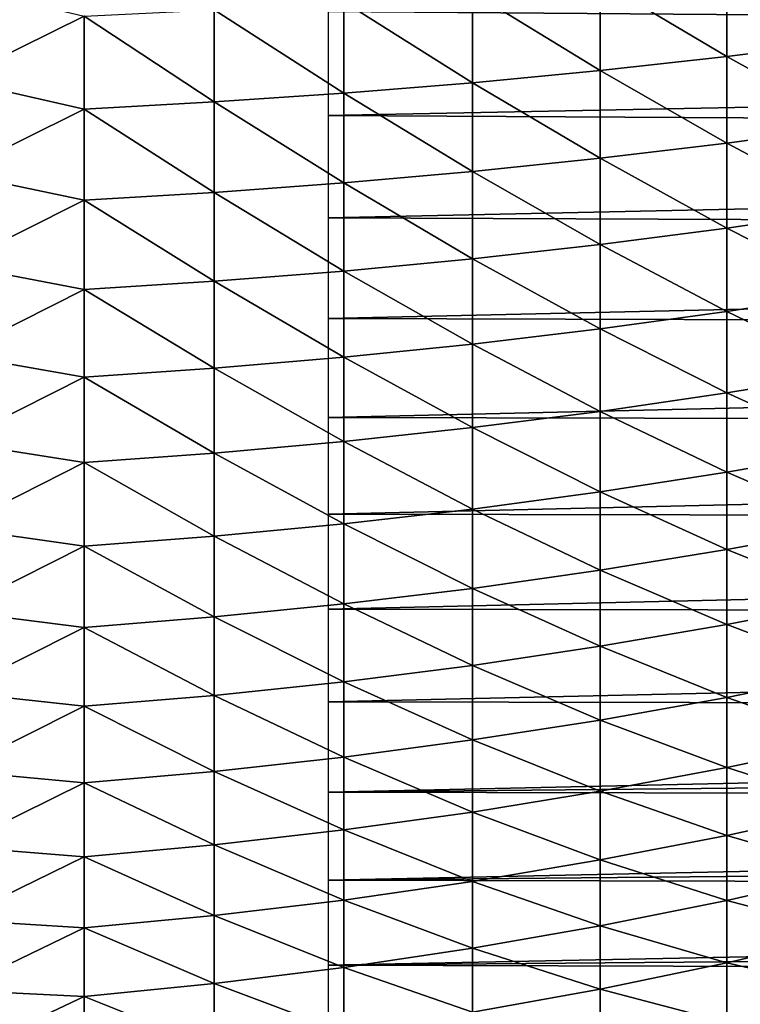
# Model space of a CAD drawing. Header units: millimetres. Extents: x -161 to 161, y -94 to 1149.
# Tile 581 of 656: x 129.48 to 134.89, y -72.36 to -64.96. Entities that reach past the tile are written whole.
import ezdxf

# ---------------------------------------------------------------- set-up
doc = ezdxf.new("R2010")
doc.units = ezdxf.units.MM
doc.header["$LTSCALE"] = 81.481481
doc.layers.add('377', color=7, linetype='CONTINUOUS')
doc.layers.add('381', color=7, linetype='CONTINUOUS')

msp = doc.modelspace()

# ---------------------------------------------------------------- linework, layer by layer
at = {"layer": '377', "color": 7, "linetype": 'CONTINUOUS', "true_color": 0xaaaaaa}
for points in [[(135.7366, -65.1185, -16.8828), (134.7941, -64.5736, -17.4268), (135.7366, -64.4662, -17.1603), (135.7366, -65.1185, -16.8828)], [(134.7941, -65.236, -17.145), (133.8425, -64.6694, -17.6645), (134.7941, -64.5736, -17.4268), (134.7941, -65.236, -17.145)], [(134.7941, -65.236, -17.145), (134.7941, -64.5736, -17.4268), (135.7366, -65.1185, -16.8828), (134.7941, -65.236, -17.145)], [(129, -64.6995, -18.5177), (129.9678, -64.9343, -18.3218), (129, -65.4122, -18.2266), (129, -64.6995, -18.5177)], [(133.8425, -65.3408, -17.3788), (132.8831, -64.7535, -17.873), (133.8425, -64.6694, -17.6645), (133.8425, -65.3408, -17.3788)], [(133.8425, -65.3408, -17.3788), (133.8425, -64.6694, -17.6645), (134.7941, -65.236, -17.145), (133.8425, -65.3408, -17.3788)], [(132.8831, -65.4328, -17.584), (131.9168, -64.8257, -18.0522), (132.8831, -64.7535, -17.873), (132.8831, -65.4328, -17.584)], [(132.8831, -65.4328, -17.584), (132.8831, -64.7535, -17.873), (133.8425, -65.3408, -17.3788), (132.8831, -65.4328, -17.584)], [(131.9168, -65.5118, -17.7602), (130.9447, -64.886, -18.2018), (131.9168, -64.8257, -18.0522), (131.9168, -65.5118, -17.7602)], [(131.9168, -65.5118, -17.7602), (131.9168, -64.8257, -18.0522), (132.8831, -65.4328, -17.584), (131.9168, -65.5118, -17.7602)], [(129.9678, -64.9343, -18.3218), (129.9678, -65.6307, -18.0255), (129, -65.4122, -18.2266), (129.9678, -64.9343, -18.3218)], [(130.9447, -65.5778, -17.9075), (129.9678, -64.9343, -18.3218), (130.9447, -64.886, -18.2018), (130.9447, -65.5778, -17.9075)], [(129.9678, -65.6307, -18.0255), (129.9678, -64.9343, -18.3218), (130.9447, -65.5778, -17.9075), (129.9678, -65.6307, -18.0255)], [(130.9447, -65.5778, -17.9075), (130.9447, -64.886, -18.2018), (131.9168, -65.5118, -17.7602), (130.9447, -65.5778, -17.9075)], [(135.7366, -65.7596, -16.5806), (134.7941, -65.236, -17.145), (135.7366, -65.1185, -16.8828), (135.7366, -65.7596, -16.5806)], [(134.7941, -65.887, -16.838), (133.8425, -65.3408, -17.3788), (134.7941, -65.236, -17.145), (134.7941, -65.887, -16.838)], [(134.7941, -65.887, -16.838), (134.7941, -65.236, -17.145), (135.7366, -65.7596, -16.5806), (134.7941, -65.887, -16.838)], [(133.8425, -66.0007, -17.0676), (132.8831, -65.4328, -17.584), (133.8425, -65.3408, -17.3788), (133.8425, -66.0007, -17.0676)], [(133.8425, -66.0007, -17.0676), (133.8425, -65.3408, -17.3788), (134.7941, -65.887, -16.838), (133.8425, -66.0007, -17.0676)], [(129, -65.4122, -18.2266), (129.9678, -65.6307, -18.0255), (129, -66.113, -17.908), (129, -65.4122, -18.2266)], [(132.8831, -66.1005, -17.2691), (131.9168, -65.5118, -17.7602), (132.8831, -65.4328, -17.584), (132.8831, -66.1005, -17.2691)], [(132.8831, -66.1005, -17.2691), (132.8831, -65.4328, -17.584), (133.8425, -66.0007, -17.0676), (132.8831, -66.1005, -17.2691)], [(131.9168, -66.1862, -17.4422), (130.9447, -65.5778, -17.9075), (131.9168, -65.5118, -17.7602), (131.9168, -66.1862, -17.4422)], [(131.9168, -66.1862, -17.4422), (131.9168, -65.5118, -17.7602), (132.8831, -66.1005, -17.2691), (131.9168, -66.1862, -17.4422)], [(130.9447, -66.2578, -17.5868), (129.9678, -65.6307, -18.0255), (130.9447, -65.5778, -17.9075), (130.9447, -66.2578, -17.5868)], [(130.9447, -66.2578, -17.5868), (130.9447, -65.5778, -17.9075), (131.9168, -66.1862, -17.4422), (130.9447, -66.2578, -17.5868)], [(129.9678, -65.6307, -18.0255), (129.9678, -66.3152, -17.7027), (129, -66.113, -17.908), (129.9678, -65.6307, -18.0255)], [(129.9678, -66.3152, -17.7027), (129.9678, -65.6307, -18.0255), (130.9447, -66.2578, -17.5868), (129.9678, -66.3152, -17.7027)], [(135.7366, -66.3886, -16.2539), (134.7941, -65.887, -16.838), (135.7366, -65.7596, -16.5806), (135.7366, -66.3886, -16.2539)], [(134.7941, -66.5259, -16.5064), (133.8425, -66.0007, -17.0676), (134.7941, -65.887, -16.838), (134.7941, -66.5259, -16.5064)], [(134.7941, -66.5259, -16.5064), (134.7941, -65.887, -16.838), (135.7366, -66.3886, -16.2539), (134.7941, -66.5259, -16.5064)], [(133.8425, -66.6483, -16.7314), (132.8831, -66.1005, -17.2691), (133.8425, -66.0007, -17.0676), (133.8425, -66.6483, -16.7314)], [(133.8425, -66.6483, -16.7314), (133.8425, -66.0007, -17.0676), (134.7941, -66.5259, -16.5064), (133.8425, -66.6483, -16.7314)], [(129, -66.113, -17.908), (129.9678, -66.3152, -17.7027), (129, -66.801, -17.5625), (129, -66.113, -17.908)], [(132.8831, -66.7557, -16.9289), (131.9168, -66.1862, -17.4422), (132.8831, -66.1005, -17.2691), (132.8831, -66.7557, -16.9289)], [(132.8831, -66.7557, -16.9289), (132.8831, -66.1005, -17.2691), (133.8425, -66.6483, -16.7314), (132.8831, -66.7557, -16.9289)], [(131.9168, -66.848, -17.0987), (130.9447, -66.2578, -17.5868), (131.9168, -66.1862, -17.4422), (131.9168, -66.848, -17.0987)], [(131.9168, -66.848, -17.0987), (131.9168, -66.1862, -17.4422), (132.8831, -66.7557, -16.9289), (131.9168, -66.848, -17.0987)], [(130.9447, -66.925, -17.2404), (129.9678, -66.3152, -17.7027), (130.9447, -66.2578, -17.5868), (130.9447, -66.925, -17.2404)], [(130.9447, -66.925, -17.2404), (130.9447, -66.2578, -17.5868), (131.9168, -66.848, -17.0987), (130.9447, -66.925, -17.2404)], [(129.9678, -66.3152, -17.7027), (129.9678, -66.9868, -17.354), (129, -66.801, -17.5625), (129.9678, -66.3152, -17.7027)], [(129.9678, -66.9868, -17.354), (129.9678, -66.3152, -17.7027), (130.9447, -66.925, -17.2404), (129.9678, -66.9868, -17.354)], [(135.7366, -67.0047, -15.9035), (134.7941, -66.5259, -16.5064), (135.7366, -66.3886, -16.2539), (135.7366, -67.0047, -15.9035)], [(134.7941, -67.1515, -16.1504), (133.8425, -66.6483, -16.7314), (134.7941, -66.5259, -16.5064), (134.7941, -67.1515, -16.1504)], [(134.7941, -67.1515, -16.1504), (134.7941, -66.5259, -16.5064), (135.7366, -67.0047, -15.9035), (134.7941, -67.1515, -16.1504)], [(133.8425, -67.2824, -16.3707), (132.8831, -66.7557, -16.9289), (133.8425, -66.6483, -16.7314), (133.8425, -67.2824, -16.3707)], [(133.8425, -67.2824, -16.3707), (133.8425, -66.6483, -16.7314), (134.7941, -67.1515, -16.1504), (133.8425, -67.2824, -16.3707)], [(132.8831, -67.3973, -16.5639), (131.9168, -66.848, -17.0987), (132.8831, -66.7557, -16.9289), (132.8831, -67.3973, -16.5639)], [(132.8831, -67.3973, -16.5639), (132.8831, -66.7557, -16.9289), (133.8425, -67.2824, -16.3707), (132.8831, -67.3973, -16.5639)], [(129, -66.801, -17.5625), (129.9678, -66.9868, -17.354), (129, -67.475, -17.1906), (129, -66.801, -17.5625)], [(131.9168, -67.4961, -16.73), (130.9447, -66.925, -17.2404), (131.9168, -66.848, -17.0987), (131.9168, -67.4961, -16.73)], [(131.9168, -67.4961, -16.73), (131.9168, -66.848, -17.0987), (132.8831, -67.3973, -16.5639), (131.9168, -67.4961, -16.73)], [(130.9447, -67.5785, -16.8687), (129.9678, -66.9868, -17.354), (130.9447, -66.925, -17.2404), (130.9447, -67.5785, -16.8687)], [(130.9447, -67.5785, -16.8687), (130.9447, -66.925, -17.2404), (131.9168, -67.4961, -16.73), (130.9447, -67.5785, -16.8687)], [(129.9678, -66.9868, -17.354), (129.9678, -67.6446, -16.9798), (129, -67.475, -17.1906), (129.9678, -66.9868, -17.354)], [(129.9678, -67.6446, -16.9798), (129.9678, -66.9868, -17.354), (130.9447, -67.5785, -16.8687), (129.9678, -67.6446, -16.9798)], [(135.7366, -67.6069, -15.5297), (134.7941, -67.1515, -16.1504), (135.7366, -67.0047, -15.9035), (135.7366, -67.6069, -15.5297)], [(134.7941, -67.7631, -15.7708), (133.8425, -67.2824, -16.3707), (134.7941, -67.1515, -16.1504), (134.7941, -67.7631, -15.7708)], [(134.7941, -67.7631, -15.7708), (134.7941, -67.1515, -16.1504), (135.7366, -67.6069, -15.5297), (134.7941, -67.7631, -15.7708)], [(133.8425, -67.9023, -15.9859), (132.8831, -67.3973, -16.5639), (133.8425, -67.2824, -16.3707), (133.8425, -67.9023, -15.9859)], [(133.8425, -67.9023, -15.9859), (133.8425, -67.2824, -16.3707), (134.7941, -67.7631, -15.7708), (133.8425, -67.9023, -15.9859)], [(132.8831, -68.0246, -16.1746), (131.9168, -67.4961, -16.73), (132.8831, -67.3973, -16.5639), (132.8831, -68.0246, -16.1746)], [(132.8831, -68.0246, -16.1746), (132.8831, -67.3973, -16.5639), (133.8425, -67.9023, -15.9859), (132.8831, -68.0246, -16.1746)], [(129, -67.475, -17.1906), (129.9678, -67.6446, -16.9798), (129, -68.1341, -16.7928), (129, -67.475, -17.1906)], [(131.9168, -68.1296, -16.3367), (130.9447, -67.5785, -16.8687), (131.9168, -67.4961, -16.73), (131.9168, -68.1296, -16.3367)], [(131.9168, -68.1296, -16.3367), (131.9168, -67.4961, -16.73), (132.8831, -68.0246, -16.1746), (131.9168, -68.1296, -16.3367)], [(130.9447, -68.2173, -16.4722), (129.9678, -67.6446, -16.9798), (130.9447, -67.5785, -16.8687), (130.9447, -68.2173, -16.4722)], [(130.9447, -68.2173, -16.4722), (130.9447, -67.5785, -16.8687), (131.9168, -68.1296, -16.3367), (130.9447, -68.2173, -16.4722)], [(135.7366, -68.1944, -15.1331), (134.7941, -67.7631, -15.7708), (135.7366, -67.6069, -15.5297), (135.7366, -68.1944, -15.1331)], [(129.9678, -67.6446, -16.9798), (129.9678, -68.2876, -16.5807), (129, -68.1341, -16.7928), (129.9678, -67.6446, -16.9798)], [(129.9678, -68.2876, -16.5807), (129.9678, -67.6446, -16.9798), (130.9447, -68.2173, -16.4722), (129.9678, -68.2876, -16.5807)], [(134.7941, -68.3597, -15.3681), (133.8425, -67.9023, -15.9859), (134.7941, -67.7631, -15.7708), (134.7941, -68.3597, -15.3681)], [(134.7941, -68.3597, -15.3681), (134.7941, -67.7631, -15.7708), (135.7366, -68.1944, -15.1331), (134.7941, -68.3597, -15.3681)], [(133.8425, -68.5071, -15.5776), (132.8831, -68.0246, -16.1746), (133.8425, -67.9023, -15.9859), (133.8425, -68.5071, -15.5776)], [(133.8425, -68.5071, -15.5776), (133.8425, -67.9023, -15.9859), (134.7941, -68.3597, -15.3681), (133.8425, -68.5071, -15.5776)], [(132.8831, -68.6364, -15.7615), (131.9168, -68.1296, -16.3367), (132.8831, -68.0246, -16.1746), (132.8831, -68.6364, -15.7615)], [(132.8831, -68.6364, -15.7615), (132.8831, -68.0246, -16.1746), (133.8425, -68.5071, -15.5776), (132.8831, -68.6364, -15.7615)], [(129, -68.1341, -16.7928), (129.9678, -68.2876, -16.5807), (129, -68.7773, -16.3698), (129, -68.1341, -16.7928)], [(131.9168, -68.7475, -15.9195), (130.9447, -68.2173, -16.4722), (131.9168, -68.1296, -16.3367), (131.9168, -68.7475, -15.9195)], [(131.9168, -68.7475, -15.9195), (131.9168, -68.1296, -16.3367), (132.8831, -68.6364, -15.7615), (131.9168, -68.7475, -15.9195)], [(135.7366, -68.7662, -14.7142), (134.7941, -68.3597, -15.3681), (135.7366, -68.1944, -15.1331), (135.7366, -68.7662, -14.7142)], [(130.9447, -68.8404, -16.0515), (129.9678, -68.2876, -16.5807), (130.9447, -68.2173, -16.4722), (130.9447, -68.8404, -16.0515)], [(130.9447, -68.8404, -16.0515), (130.9447, -68.2173, -16.4722), (131.9168, -68.7475, -15.9195), (130.9447, -68.8404, -16.0515)], [(129.9678, -68.2876, -16.5807), (129.9678, -68.9148, -16.1573), (129, -68.7773, -16.3698), (129.9678, -68.2876, -16.5807)], [(129.9678, -68.9148, -16.1573), (129.9678, -68.2876, -16.5807), (130.9447, -68.8404, -16.0515), (129.9678, -68.9148, -16.1573)], [(134.7941, -68.9404, -14.9427), (133.8425, -68.5071, -15.5776), (134.7941, -68.3597, -15.3681), (134.7941, -68.9404, -14.9427)], [(134.7941, -68.9404, -14.9427), (134.7941, -68.3597, -15.3681), (135.7366, -68.7662, -14.7142), (134.7941, -68.9404, -14.9427)], [(133.8425, -69.0957, -15.1465), (132.8831, -68.6364, -15.7615), (133.8425, -68.5071, -15.5776), (133.8425, -69.0957, -15.1465)], [(133.8425, -69.0957, -15.1465), (133.8425, -68.5071, -15.5776), (134.7941, -68.9404, -14.9427), (133.8425, -69.0957, -15.1465)], [(132.8831, -69.232, -15.3253), (131.9168, -68.7475, -15.9195), (132.8831, -68.6364, -15.7615), (132.8831, -69.232, -15.3253)], [(132.8831, -69.232, -15.3253), (132.8831, -68.6364, -15.7615), (133.8425, -69.0957, -15.1465), (132.8831, -69.232, -15.3253)], [(129, -68.7773, -16.3698), (129.9678, -68.9148, -16.1573), (129, -69.4036, -15.9221), (129, -68.7773, -16.3698)], [(131.9168, -69.3491, -15.4789), (130.9447, -68.8404, -16.0515), (131.9168, -68.7475, -15.9195), (131.9168, -69.3491, -15.4789)], [(131.9168, -69.3491, -15.4789), (131.9168, -68.7475, -15.9195), (132.8831, -69.232, -15.3253), (131.9168, -69.3491, -15.4789)], [(135.7366, -69.3215, -14.2738), (134.7941, -68.9404, -14.9427), (135.7366, -68.7662, -14.7142), (135.7366, -69.3215, -14.2738)], [(130.9447, -69.4469, -15.6073), (129.9678, -68.9148, -16.1573), (130.9447, -68.8404, -16.0515), (130.9447, -69.4469, -15.6073)], [(130.9447, -69.4469, -15.6073), (130.9447, -68.8404, -16.0515), (131.9168, -69.3491, -15.4789), (130.9447, -69.4469, -15.6073)], [(129.9678, -68.9148, -16.1573), (129.9678, -69.5253, -15.7101), (129, -69.4036, -15.9221), (129.9678, -68.9148, -16.1573)], [(129.9678, -69.5253, -15.7101), (129.9678, -68.9148, -16.1573), (130.9447, -69.4469, -15.6073), (129.9678, -69.5253, -15.7101)], [(134.7941, -69.5044, -14.4955), (133.8425, -69.0957, -15.1465), (134.7941, -68.9404, -14.9427), (134.7941, -69.5044, -14.4955)], [(134.7941, -69.5044, -14.4955), (134.7941, -68.9404, -14.9427), (135.7366, -69.3215, -14.2738), (134.7941, -69.5044, -14.4955)], [(133.8425, -69.6674, -14.6932), (132.8831, -69.232, -15.3253), (133.8425, -69.0957, -15.1465), (133.8425, -69.6674, -14.6932)], [(133.8425, -69.6674, -14.6932), (133.8425, -69.0957, -15.1465), (134.7941, -69.5044, -14.4955), (133.8425, -69.6674, -14.6932)], [(132.8831, -69.8104, -14.8666), (131.9168, -69.3491, -15.4789), (132.8831, -69.232, -15.3253), (132.8831, -69.8104, -14.8666)], [(132.8831, -69.8104, -14.8666), (132.8831, -69.232, -15.3253), (133.8425, -69.6674, -14.6932), (132.8831, -69.8104, -14.8666)], [(131.9168, -69.9333, -15.0156), (130.9447, -69.4469, -15.6073), (131.9168, -69.3491, -15.4789), (131.9168, -69.9333, -15.0156)], [(131.9168, -69.9333, -15.0156), (131.9168, -69.3491, -15.4789), (132.8831, -69.8104, -14.8666), (131.9168, -69.9333, -15.0156)], [(135.7366, -69.8596, -13.8125), (134.7941, -69.5044, -14.4955), (135.7366, -69.3215, -14.2738), (135.7366, -69.8596, -13.8125)], [(129, -69.4036, -15.9221), (129.9678, -69.5253, -15.7101), (129, -70.0121, -15.4505), (129, -69.4036, -15.9221)], [(130.9447, -70.036, -15.1401), (129.9678, -69.5253, -15.7101), (130.9447, -69.4469, -15.6073), (130.9447, -70.036, -15.1401)], [(130.9447, -70.036, -15.1401), (130.9447, -69.4469, -15.6073), (131.9168, -69.9333, -15.0156), (130.9447, -70.036, -15.1401)], [(129.9678, -69.5253, -15.7101), (129.9678, -70.1183, -15.2399), (129, -70.0121, -15.4505), (129.9678, -69.5253, -15.7101)], [(129.9678, -70.1183, -15.2399), (129.9678, -69.5253, -15.7101), (130.9447, -70.036, -15.1401), (129.9678, -70.1183, -15.2399)], [(134.7941, -70.0508, -14.027), (133.8425, -69.6674, -14.6932), (134.7941, -69.5044, -14.4955), (134.7941, -70.0508, -14.027)], [(134.7941, -70.0508, -14.027), (134.7941, -69.5044, -14.4955), (135.7366, -69.8596, -13.8125), (134.7941, -70.0508, -14.027)], [(133.8425, -70.2213, -14.2182), (132.8831, -69.8104, -14.8666), (133.8425, -69.6674, -14.6932), (133.8425, -70.2213, -14.2182)], [(133.8425, -70.2213, -14.2182), (133.8425, -69.6674, -14.6932), (134.7941, -70.0508, -14.027), (133.8425, -70.2213, -14.2182)], [(132.8831, -70.3708, -14.3861), (131.9168, -69.9333, -15.0156), (132.8831, -69.8104, -14.8666), (132.8831, -70.3708, -14.3861)], [(132.8831, -70.3708, -14.3861), (132.8831, -69.8104, -14.8666), (133.8425, -70.2213, -14.2182), (132.8831, -70.3708, -14.3861)], [(135.7366, -70.3797, -13.3309), (134.7941, -70.0508, -14.027), (135.7366, -69.8596, -13.8125), (135.7366, -70.3797, -13.3309)], [(131.9168, -70.4994, -14.5303), (130.9447, -70.036, -15.1401), (131.9168, -69.9333, -15.0156), (131.9168, -70.4994, -14.5303)], [(131.9168, -70.4994, -14.5303), (131.9168, -69.9333, -15.0156), (132.8831, -70.3708, -14.3861), (131.9168, -70.4994, -14.5303)], [(129, -70.0121, -15.4505), (129.9678, -70.1183, -15.2399), (129, -70.6018, -14.9557), (129, -70.0121, -15.4505)], [(130.9447, -70.6067, -14.6508), (129.9678, -70.1183, -15.2399), (130.9447, -70.036, -15.1401), (130.9447, -70.6067, -14.6508)], [(130.9447, -70.6067, -14.6508), (130.9447, -70.036, -15.1401), (131.9168, -70.4994, -14.5303), (130.9447, -70.6067, -14.6508)], [(134.7941, -70.5789, -13.5379), (133.8425, -70.2213, -14.2182), (134.7941, -70.0508, -14.027), (134.7941, -70.5789, -13.5379)], [(134.7941, -70.5789, -13.5379), (134.7941, -70.0508, -14.027), (135.7366, -70.3797, -13.3309), (134.7941, -70.5789, -13.5379)], [(129.9678, -70.1183, -15.2399), (129.9678, -70.6928, -14.7473), (129, -70.6018, -14.9557), (129.9678, -70.1183, -15.2399)], [(129.9678, -70.6928, -14.7473), (129.9678, -70.1183, -15.2399), (130.9447, -70.6067, -14.6508), (129.9678, -70.6928, -14.7473)], [(133.8425, -70.7566, -13.7225), (132.8831, -70.3708, -14.3861), (133.8425, -70.2213, -14.2182), (133.8425, -70.7566, -13.7225)], [(133.8425, -70.7566, -13.7225), (133.8425, -70.2213, -14.2182), (134.7941, -70.5789, -13.5379), (133.8425, -70.7566, -13.7225)], [(132.8831, -70.9124, -13.8845), (131.9168, -70.4994, -14.5303), (132.8831, -70.3708, -14.3861), (132.8831, -70.9124, -13.8845)], [(132.8831, -70.9124, -13.8845), (132.8831, -70.3708, -14.3861), (133.8425, -70.7566, -13.7225), (132.8831, -70.9124, -13.8845)], [(135.7366, -70.8809, -12.8297), (134.7941, -70.5789, -13.5379), (135.7366, -70.3797, -13.3309), (135.7366, -70.8809, -12.8297)], [(131.9168, -71.0464, -14.0237), (130.9447, -70.6067, -14.6508), (131.9168, -70.4994, -14.5303), (131.9168, -71.0464, -14.0237)], [(131.9168, -71.0464, -14.0237), (131.9168, -70.4994, -14.5303), (132.8831, -70.9124, -13.8845), (131.9168, -71.0464, -14.0237)], [(129, -70.6018, -14.9557), (129.9678, -70.6928, -14.7473), (129, -71.1719, -14.4384), (129, -70.6018, -14.9557)], [(130.9447, -71.1583, -14.1399), (129.9678, -70.6928, -14.7473), (130.9447, -70.6067, -14.6508), (130.9447, -71.1583, -14.1399)], [(130.9447, -71.1583, -14.1399), (130.9447, -70.6067, -14.6508), (131.9168, -71.0464, -14.0237), (130.9447, -71.1583, -14.1399)], [(134.7941, -71.0879, -13.0289), (133.8425, -70.7566, -13.7225), (134.7941, -70.5789, -13.5379), (134.7941, -71.0879, -13.0289)], [(134.7941, -71.0879, -13.0289), (134.7941, -70.5789, -13.5379), (135.7366, -70.8809, -12.8297), (134.7941, -71.0879, -13.0289)], [(129.9678, -70.6928, -14.7473), (129.9678, -71.248, -14.2331), (129, -71.1719, -14.4384), (129.9678, -70.6928, -14.7473)], [(129.9678, -71.248, -14.2331), (129.9678, -70.6928, -14.7473), (130.9447, -71.1583, -14.1399), (129.9678, -71.248, -14.2331)], [(133.8425, -71.2725, -13.2066), (132.8831, -70.9124, -13.8845), (133.8425, -70.7566, -13.7225), (133.8425, -71.2725, -13.2066)], [(133.8425, -71.2725, -13.2066), (133.8425, -70.7566, -13.7225), (134.7941, -71.0879, -13.0289), (133.8425, -71.2725, -13.2066)], [(132.8831, -71.4345, -13.3624), (131.9168, -71.0464, -14.0237), (132.8831, -70.9124, -13.8845), (132.8831, -71.4345, -13.3624)], [(132.8831, -71.4345, -13.3624), (132.8831, -70.9124, -13.8845), (133.8425, -71.2725, -13.2066), (132.8831, -71.4345, -13.3624)], [(135.7366, -71.3625, -12.3096), (134.7941, -71.0879, -13.0289), (135.7366, -70.8809, -12.8297), (135.7366, -71.3625, -12.3096)], [(131.9168, -71.5737, -13.4964), (130.9447, -71.1583, -14.1399), (131.9168, -71.0464, -14.0237), (131.9168, -71.5737, -13.4964)], [(131.9168, -71.5737, -13.4964), (131.9168, -71.0464, -14.0237), (132.8831, -71.4345, -13.3624), (131.9168, -71.5737, -13.4964)], [(134.7941, -71.577, -12.5008), (133.8425, -71.2725, -13.2066), (134.7941, -71.0879, -13.0289), (134.7941, -71.577, -12.5008)], [(134.7941, -71.577, -12.5008), (134.7941, -71.0879, -13.0289), (135.7366, -71.3625, -12.3096), (134.7941, -71.577, -12.5008)], [(130.9447, -71.6899, -13.6083), (129.9678, -71.248, -14.2331), (130.9447, -71.1583, -14.1399), (130.9447, -71.6899, -13.6083)], [(130.9447, -71.6899, -13.6083), (130.9447, -71.1583, -14.1399), (131.9168, -71.5737, -13.4964), (130.9447, -71.6899, -13.6083)], [(129, -71.1719, -14.4384), (129.9678, -71.248, -14.2331), (129, -71.7215, -13.8993), (129, -71.1719, -14.4384)], [(129.9678, -71.248, -14.2331), (129.9678, -71.7831, -13.698), (129, -71.7215, -13.8993), (129.9678, -71.248, -14.2331)], [(129.9678, -71.7831, -13.698), (129.9678, -71.248, -14.2331), (130.9447, -71.6899, -13.6083), (129.9678, -71.7831, -13.698)], [(133.8425, -71.7682, -12.6713), (132.8831, -71.4345, -13.3624), (133.8425, -71.2725, -13.2066), (133.8425, -71.7682, -12.6713)], [(133.8425, -71.7682, -12.6713), (133.8425, -71.2725, -13.2066), (134.7941, -71.577, -12.5008), (133.8425, -71.7682, -12.6713)], [(135.7366, -71.8238, -11.7715), (134.7941, -71.577, -12.5008), (135.7366, -71.3625, -12.3096), (135.7366, -71.8238, -11.7715)], [(132.8831, -71.9361, -12.8208), (131.9168, -71.5737, -13.4964), (132.8831, -71.4345, -13.3624), (132.8831, -71.9361, -12.8208)], [(132.8831, -71.9361, -12.8208), (132.8831, -71.4345, -13.3624), (133.8425, -71.7682, -12.6713), (132.8831, -71.9361, -12.8208)], [(131.9168, -72.0803, -12.9494), (130.9447, -71.6899, -13.6083), (131.9168, -71.5737, -13.4964), (131.9168, -72.0803, -12.9494)], [(131.9168, -72.0803, -12.9494), (131.9168, -71.5737, -13.4964), (132.8831, -71.9361, -12.8208), (131.9168, -72.0803, -12.9494)], [(134.7941, -72.0455, -11.9544), (133.8425, -71.7682, -12.6713), (134.7941, -71.577, -12.5008), (134.7941, -72.0455, -11.9544)], [(134.7941, -72.0455, -11.9544), (134.7941, -71.577, -12.5008), (135.7366, -71.8238, -11.7715), (134.7941, -72.0455, -11.9544)], [(129, -71.7215, -13.8993), (129.9678, -71.7831, -13.698), (129, -72.2498, -13.3394), (129, -71.7215, -13.8993)], [(130.9447, -72.2008, -13.0567), (129.9678, -71.7831, -13.698), (130.9447, -71.6899, -13.6083), (130.9447, -72.2008, -13.0567)], [(130.9447, -72.2008, -13.0567), (130.9447, -71.6899, -13.6083), (131.9168, -72.0803, -12.9494), (130.9447, -72.2008, -13.0567)], [(129.9678, -71.7831, -13.698), (129.9678, -72.2973, -13.1428), (129, -72.2498, -13.3394), (129.9678, -71.7831, -13.698)], [(129.9678, -72.2973, -13.1428), (129.9678, -71.7831, -13.698), (130.9447, -72.2008, -13.0567), (129.9678, -72.2973, -13.1428)], [(133.8425, -72.2432, -12.1174), (132.8831, -71.9361, -12.8208), (133.8425, -71.7682, -12.6713), (133.8425, -72.2432, -12.1174)], [(133.8425, -72.2432, -12.1174), (133.8425, -71.7682, -12.6713), (134.7941, -72.0455, -11.9544), (133.8425, -72.2432, -12.1174)], [(135.7366, -72.2642, -11.2162), (134.7941, -72.0455, -11.9544), (135.7366, -71.8238, -11.7715), (135.7366, -72.2642, -11.2162)], [(132.8831, -72.4166, -12.2604), (131.9168, -72.0803, -12.9494), (132.8831, -71.9361, -12.8208), (132.8831, -72.4166, -12.2604)], [(132.8831, -72.4166, -12.2604), (132.8831, -71.9361, -12.8208), (133.8425, -72.2432, -12.1174), (132.8831, -72.4166, -12.2604)], [(134.7941, -72.4927, -11.3904), (133.8425, -72.2432, -12.1174), (134.7941, -72.0455, -11.9544), (134.7941, -72.4927, -11.3904)], [(134.7941, -72.4927, -11.3904), (134.7941, -72.0455, -11.9544), (135.7366, -72.2642, -11.2162), (134.7941, -72.4927, -11.3904)], [(131.9168, -72.5656, -12.3833), (130.9447, -72.2008, -13.0567), (131.9168, -72.0803, -12.9494), (131.9168, -72.5656, -12.3833)], [(131.9168, -72.5656, -12.3833), (131.9168, -72.0803, -12.9494), (132.8831, -72.4166, -12.2604), (131.9168, -72.5656, -12.3833)], [(129, -72.2498, -13.3394), (129.9678, -72.2973, -13.1428), (129, -72.756, -12.7593), (129, -72.2498, -13.3394)], [(130.9447, -72.6901, -12.486), (129.9678, -72.2973, -13.1428), (130.9447, -72.2008, -13.0567), (130.9447, -72.6901, -12.486)], [(130.9447, -72.6901, -12.486), (130.9447, -72.2008, -13.0567), (131.9168, -72.5656, -12.3833), (130.9447, -72.6901, -12.486)], [(133.8425, -72.6965, -11.5457), (132.8831, -72.4166, -12.2604), (133.8425, -72.2432, -12.1174), (133.8425, -72.6965, -11.5457)], [(133.8425, -72.6965, -11.5457), (133.8425, -72.2432, -12.1174), (134.7941, -72.4927, -11.3904), (133.8425, -72.6965, -11.5457)], [(135.7366, -72.6831, -10.6444), (134.7941, -72.4927, -11.3904), (135.7366, -72.2642, -11.2162), (135.7366, -72.6831, -10.6444)], [(129.9678, -72.2973, -13.1428), (129.9678, -72.7899, -12.5683), (129, -72.756, -12.7593), (129.9678, -72.2973, -13.1428)], [(129.9678, -72.7899, -12.5683), (129.9678, -72.2973, -13.1428), (130.9447, -72.6901, -12.486), (129.9678, -72.7899, -12.5683)]]:
    msp.add_3dface(points, dxfattribs=at)
at = {"layer": '381', "color": 7, "linetype": 'CONTINUOUS', "true_color": 0xaaaaaa}
for points in [[(160.3087, -64.4072, 21.117), (131.8, -64.8991, 20.9513), (160.3087, -65.1197, 20.8728), (160.3087, -64.4072, 21.117)], [(131.8, -64.8991, 20.9513), (131.8, -65.6793, 20.6618), (160.3087, -65.1197, 20.8728), (131.8, -64.8991, 20.9513)], [(160.3087, -65.1197, 20.8728), (131.8, -65.6793, 20.6618), (160.3087, -65.8394, 20.5982), (160.3087, -65.1197, 20.8728)], [(131.8, -65.6793, 20.6618), (131.8, -66.448, 20.3433), (160.3087, -65.8394, 20.5982), (131.8, -65.6793, 20.6618)], [(160.3087, -65.8394, 20.5982), (131.8, -66.448, 20.3433), (160.3087, -66.5624, 20.293), (160.3087, -65.8394, 20.5982)], [(131.8, -66.448, 20.3433), (131.8, -67.2044, 19.9963), (160.3087, -66.5624, 20.293), (131.8, -66.448, 20.3433)], [(160.3087, -66.5624, 20.293), (131.8, -67.2044, 19.9963), (160.3087, -67.2847, 19.9574), (160.3087, -66.5624, 20.293)], [(131.8, -67.2044, 19.9963), (131.8, -67.9472, 19.6213), (160.3087, -67.2847, 19.9574), (131.8, -67.2044, 19.9963)], [(160.3087, -67.2847, 19.9574), (131.8, -67.9472, 19.6213), (160.3087, -68.0076, 19.5893), (160.3087, -67.2847, 19.9574)], [(131.8, -67.9472, 19.6213), (131.8, -68.6755, 19.2188), (160.3087, -68.0076, 19.5893), (131.8, -67.9472, 19.6213)], [(160.3087, -68.0076, 19.5893), (131.8, -68.6755, 19.2188), (160.3087, -68.7278, 19.1885), (160.3087, -68.0076, 19.5893)], [(131.8, -68.6755, 19.2188), (131.8, -69.3882, 18.7893), (160.3087, -68.7278, 19.1885), (131.8, -68.6755, 19.2188)], [(160.3087, -68.7278, 19.1885), (131.8, -69.3882, 18.7893), (160.3087, -69.4393, 18.7571), (160.3087, -68.7278, 19.1885)], [(131.8, -69.3882, 18.7893), (131.8, -70.0843, 18.3335), (160.3087, -69.4393, 18.7571), (131.8, -69.3882, 18.7893)], [(160.3087, -69.4393, 18.7571), (131.8, -70.0843, 18.3335), (160.3087, -70.1371, 18.2974), (160.3087, -69.4393, 18.7571)], [(131.8, -70.0843, 18.3335), (131.8, -70.763, 17.852), (160.3087, -70.1371, 18.2974), (131.8, -70.0843, 18.3335)], [(160.3087, -70.1371, 18.2974), (131.8, -70.763, 17.852), (160.3087, -70.482, 18.0559), (160.3087, -70.1371, 18.2974)], [(160.3087, -70.482, 18.0559), (131.8, -70.763, 17.852), (160.3087, -70.8238, 17.8069), (160.3087, -70.482, 18.0559)], [(131.8, -70.763, 17.852), (131.8, -71.4231, 17.3454), (160.3087, -70.8238, 17.8069), (131.8, -70.763, 17.852)], [(160.3087, -70.8238, 17.8069), (131.8, -71.4231, 17.3454), (160.3087, -71.1618, 17.5506), (160.3087, -70.8238, 17.8069)], [(160.3087, -71.1618, 17.5506), (131.8, -71.4231, 17.3454), (160.3087, -71.4952, 17.2876), (160.3087, -71.1618, 17.5506)], [(131.8, -71.4231, 17.3454), (131.8, -72.0638, 16.8145), (160.3087, -71.4952, 17.2876), (131.8, -71.4231, 17.3454)], [(160.3087, -71.4952, 17.2876), (131.8, -72.0638, 16.8145), (160.3087, -71.8236, 17.0183), (160.3087, -71.4952, 17.2876)], [(160.3087, -71.8236, 17.0183), (131.8, -72.0638, 16.8145), (160.3087, -72.1462, 16.7433), (160.3087, -71.8236, 17.0183)], [(131.8, -72.0638, 16.8145), (131.8, -72.6843, 16.26), (160.3087, -72.1462, 16.7433), (131.8, -72.0638, 16.8145)], [(160.3087, -72.1462, 16.7433), (131.8, -72.6843, 16.26), (160.3087, -72.4627, 16.4629), (160.3087, -72.1462, 16.7433)]]:
    msp.add_3dface(points, dxfattribs=at)

doc.saveas('drawing.dxf')
